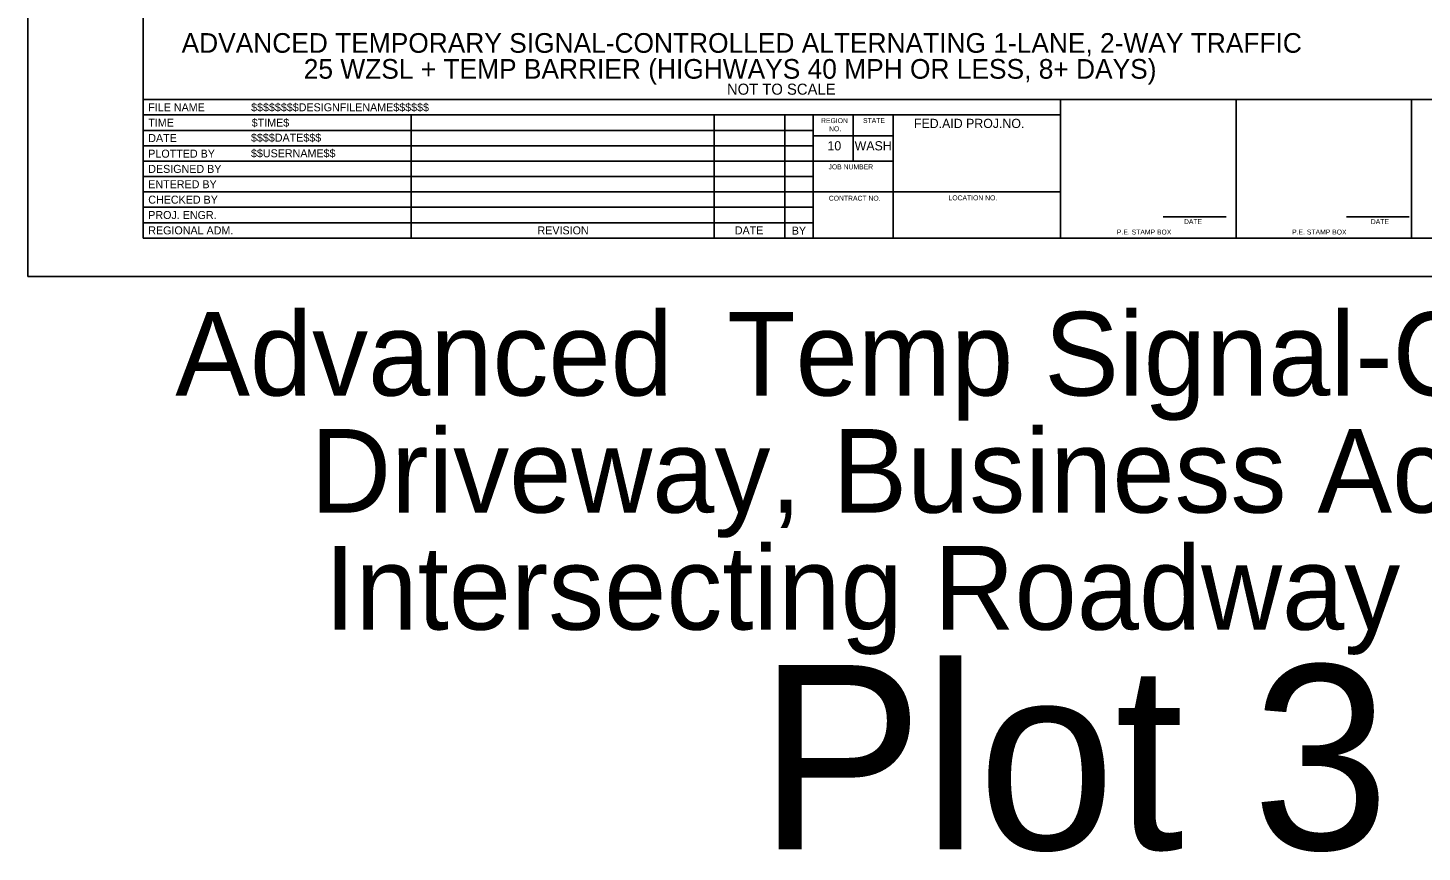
# Model space of a CAD drawing. Extents: x 99982 to 100176, y 99905 to 100011.
# Drawn here: x 100039.06 to 100050.4, y 99995.01 to 100001.71 of the extents above; entities that cross this region are included whole.
import ezdxf

# ---------------------------------------------------------------- set-up
doc = ezdxf.new("R2010")
doc.units = 0
for name, color, linetype in [('SH_DE_DetailHeading1Text', 7, 'Continuous'), ('SH_GI_PlotLimits', 7, 'Continuous'), ('SH_GI_SheetBorder', 7, 'Continuous'), ('SH_GI_SheetLocationText', 7, 'Continuous'), ('SH_GI_SheetTextInCells', 7, 'Continuous'), ('SH_GI_TitleBlockText', 7, 'Continuous')]:
    doc.layers.add(name, color=color, linetype=linetype)

msp = doc.modelspace()

# ---------------------------------------------------------------- linework, layer by layer
at = {"layer": 'SH_GI_PlotLimits'}
msp.add_lwpolyline([(100039.062, 99999.687), (100056.062, 99999.687), (100056.062, 100010.687), (100039.062, 100010.687)], close=True, dxfattribs=at)
at = {"layer": 'SH_GI_SheetBorder'}
for p, q in [((100040, 100010.375), (100040, 100000)), ((100040, 100001.126), (100055.75, 100001.126)), ((100047.457, 100000), (100047.457, 100001.126)), ((100048.883, 100000), (100048.883, 100001.126)), ((100050.309, 100001.126), (100050.309, 100000)), ((100040, 100001.001), (100047.457, 100001.001)), ((100042.179, 100001.001), (100042.179, 100000)), ((100044.641, 100001.001), (100044.641, 100000)), ((100045.216, 100001.001), (100045.216, 100000)), ((100045.445, 100001.001), (100045.445, 100000)), ((100045.772, 100000.625), (100045.772, 100001.001)), ((100046.096, 100000), (100046.096, 100001.001)), ((100040, 100000.876), (100042.182, 100000.876)), ((100042.182, 100000.876), (100045.447, 100000.876)), ((100046.096, 100000.831), (100045.447, 100000.831)), ((100040, 100000.751), (100042.182, 100000.751)), ((100042.182, 100000.751), (100045.447, 100000.751)), ((100040, 100000.625), (100045.447, 100000.625)), ((100046.096, 100000.625), (100045.447, 100000.625)), ((100040, 100000.5), (100045.447, 100000.5)), ((100040, 100000.375), (100045.447, 100000.375)), ((100047.457, 100000.375), (100045.447, 100000.375)), ((100040, 100000.25), (100045.447, 100000.25)), ((100040, 100000.125), (100045.447, 100000.125)), ((100048.29, 100000.173), (100048.802, 100000.173)), ((100049.78, 100000.173), (100050.291, 100000.173)), ((100040, 100000), (100055.75, 100000))]:
    msp.add_line(p, q, dxfattribs=at)

# ---------------------------------------------------------------- texts
at = {"layer": 'SH_DE_DetailHeading1Text'}
for s, height, p in [('ADVANCED TEMPORARY SIGNAL-CONTROLLED ALTERNATING 1-LANE, 2-WAY TRAFFIC', 0.16, (100040.312, 100001.507)), ('25 WZSL + TEMP BARRIER (HIGHWAYS 40 MPH OR LESS, 8+ DAYS)', 0.16, (100041.305, 100001.296)), ('NOT TO SCALE', 0.09, (100044.745, 100001.166))]:
    msp.add_text(s, height=height, rotation=360, dxfattribs=at).set_placement(p)
at = {"layer": 'SH_GI_SheetLocationText'}
for s, height, p in [('Advanced', 0.68, (100040.261, 99998.719)), (' Temp Signal-Controlled', 0.68, (100044.495, 99998.719)), ('Driveway, Business Access, &', 0.68, (100041.359, 99997.767)), ('Intersecting Roadway Details', 0.68, (100041.473, 99996.815)), ('Plot 3', 1.5, (100045.001, 99995.027))]:
    msp.add_text(s, height=height, dxfattribs=at).set_placement(p)
at = {"layer": 'SH_GI_SheetTextInCells'}
for s, height, p in [('FILE NAME', 0.0651, (100040.041, 100001.031)), ('TIME', 0.0651, (100040.041, 100000.906)), ('REGION', 0.04, (100045.51, 100000.935)), ('NO.', 0.04, (100045.575, 100000.869)), ('STATE', 0.04, (100045.851, 100000.936)), ('FED.AID PROJ.NO.', 0.07506, (100046.265, 100000.895)), ('DATE', 0.0651, (100040.041, 100000.781)), ('10', 0.0751, (100045.562, 100000.713)), ('WASH', 0.0751, (100045.783, 100000.713)), ('PLOTTED BY', 0.0651, (100040.041, 100000.654)), ('DESIGNED BY', 0.06505, (100040.041, 100000.53)), ('JOB NUMBER', 0.04, (100045.571, 100000.559)), ('ENTERED BY', 0.0651, (100040.041, 100000.405)), ('CHECKED BY', 0.0651, (100040.041, 100000.28)), ('CONTRACT NO.', 0.04003, (100045.573, 100000.304)), ('LOCATION NO.', 0.04003, (100046.546, 100000.307)), ('PROJ. ENGR.', 0.06505, (100040.041, 100000.155)), ('REGIONAL ADM.', 0.06505, (100040.041, 100000.03)), ('REVISION', 0.0651, (100043.205, 100000.03)), ('DATE', 0.0651, (100044.809, 100000.03)), ('BY', 0.0651, (100045.272, 100000.028)), ('DATE', 0.04, (100048.46, 100000.114)), ('DATE', 0.04, (100049.979, 100000.114)), ('P.E. STAMP BOX', 0.04003, (100047.915, 100000.029)), ('P.E. STAMP BOX', 0.04003, (100049.339, 100000.029))]:
    msp.add_text(s, height=height, dxfattribs=at).set_placement(p)
at = {"layer": 'SH_GI_TitleBlockText'}
for s, height, p in [('$$$$$$$$DESIGNFILENAME$$$$$$', 0.06505, (100040.877, 100001.031)), ('$TIME$', 0.0651, (100040.882, 100000.906)), ('$$$$DATE$$$', 0.06505, (100040.876, 100000.784)), ('$$USERNAME$$', 0.06505, (100040.876, 100000.657))]:
    msp.add_text(s, height=height, dxfattribs=at).set_placement(p)

doc.saveas('drawing.dxf')
